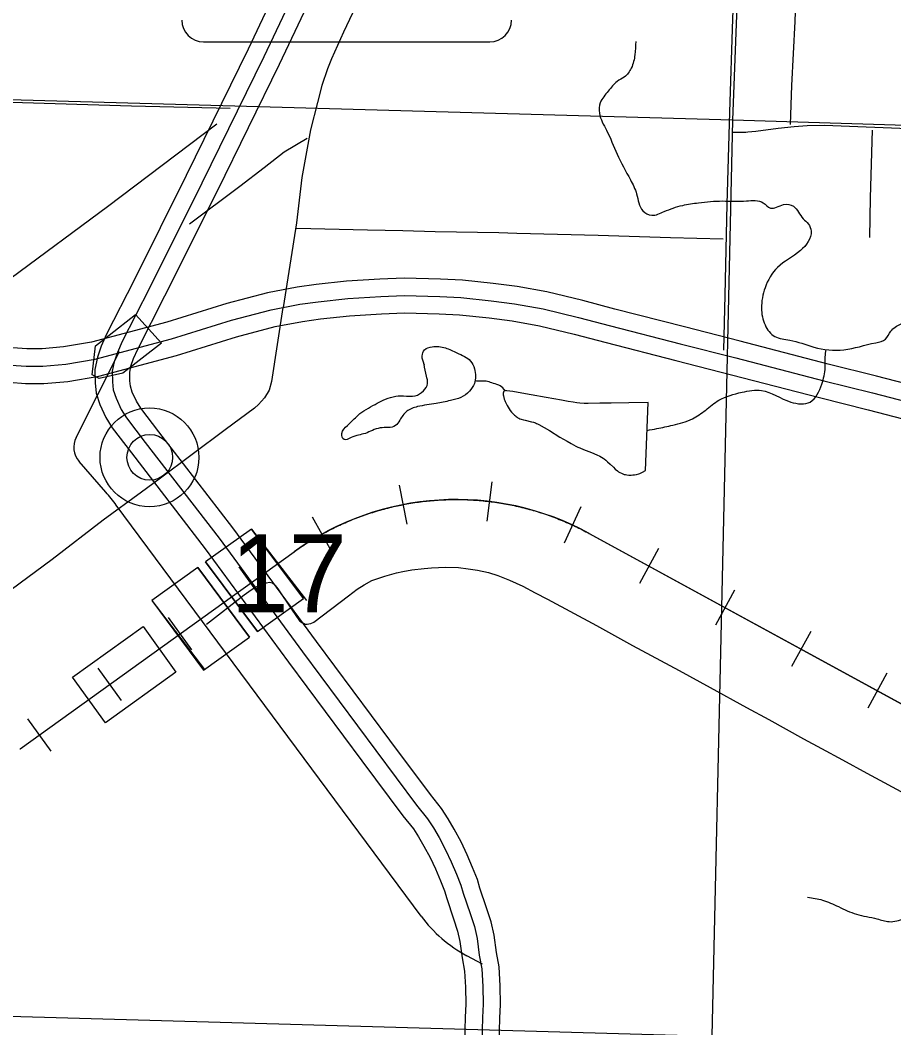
# Model space of a CAD drawing. Extents: x 1219626 to 1426462, y 456797 to 752399.
# Drawn here: x 1317542 to 1322578, y 642787 to 648598 of the extents above; entities that cross this region are included whole.
import ezdxf

# ---------------------------------------------------------------- set-up
doc = ezdxf.new("R2010")
doc.units = 0
for name, color, linetype in [('Bridges', 7, 'Continuous'), ('City Streets', 7, 'Continuous'), ('County Routes Highway Center Lines', 7, 'Continuous'), ('County Seat', 7, 'Continuous'), ('Lakes and Ponds', 7, 'Continuous'), ('Local Roads Paved', 7, 'Continuous'), ('Masks', 7, 'Continuous'), ('Narrow River Creek and Branch and Slough', 7, 'Continuous'), ('Railroad Stations', 7, 'Continuous'), ('Railroads', 7, 'Continuous'), ('Roadshilelds State Highways', 7, 'Continuous'), ('Section Lines', 7, 'Continuous'), ('Section Numbers', 7, 'Continuous'), ('State Route Divided Highway Outline and Fill', 7, 'Continuous'), ('State Routes Highway Center Lines', 7, 'Continuous'), ('US Route Divided Highway Outline and Fill', 7, 'Continuous'), ('US Routes Highway Center Lines', 7, 'Continuous')]:
    doc.layers.add(name, color=color, linetype=linetype)

msp = doc.modelspace()

# ---------------------------------------------------------------- linework, layer by layer
at = {"layer": 'Bridges'}
for p, q in [((1318874.9, 645663.1), (1318611, 645473.3)), ((1319174.5, 645262.8), (1318874.9, 645663.1)), ((1318874.9, 645663.1), (1319193, 645250.6)), ((1318611, 645473.3), (1318910.6, 645072.9)), ((1318910.6, 645072.9), (1318611, 645473.3)), ((1318566, 645440.9), (1318302.1, 645251.1)), ((1318863.7, 645039.1), (1318566, 645440.9)), ((1318566, 645440.9), (1318863.7, 645039.1)), ((1318302.1, 645251.1), (1318599.8, 644849.3)), ((1318302.1, 645251.1), (1318605.2, 644853.2)), ((1318910.6, 645072.9), (1319174.5, 645262.8)), ((1318599.8, 644849.3), (1318863.7, 645039.1))]:
    msp.add_line(p, q, dxfattribs=at)
at = {"layer": 'City Streets'}
for points in [[(1321597.7, 646695.7), (1321605.5, 647012.3), (1321618.4, 647537.1), (1321632.2, 648067.1), (1321650.2, 648604.8), (1321671.7, 649136.5), (1321690.7, 649680.2), (1321707.9, 650216.2), (1321725.9, 650637.8)], [(1321982.3, 647995.7), (1321990.1, 648222), (1322009.9, 648591), (1322022.8, 648971.3), (1322019.3, 649044.4), (1322008.1, 649091.8), (1321995.2, 649139.9), (1321955.6, 649219.1), (1321922.1, 649266.4), (1321891.1, 649295.7), (1321857.6, 649312), (1321829.2, 649322.3), (1321785.3, 649323.2), (1321340.5, 649332.7), (1321210.6, 649338.7), (1320518, 649360.2), (1319821.1, 649378.3), (1319537.2, 649389.4), (1319027, 649395.5)], [(1318752.6, 648087.7), (1318183.9, 648102.4), (1317301.2, 648129), (1316396.1, 648152.3), (1316320, 648165.7)], [(1316962.2, 646718.9), (1317491.3, 647112.1), (1318045.4, 647523.4), (1318676, 648000)], [(1324913.5, 647901.9), (1324448.9, 647917.4), (1323586.9, 647944.1), (1322709.3, 647969), (1322179.3, 647990.5), (1322077.8, 647988.8), (1322003, 647983.6), (1321911.8, 647973.3), (1321783.6, 647956.1), (1321736.3, 647952.7), (1321724.2, 647950.9), (1321651.9, 647950.9)], [(1319197, 647915.7), (1319064.5, 647836.1), (1318947.9, 647746.2), (1318808.5, 647639.1), (1318517.7, 647421.4)], [(1322452.9, 647963.9), (1322442.6, 647574.1), (1322437.4, 647344.4)], [(1321595.2, 647334.5), (1321290.2, 647343.1), (1320873.8, 647355.2), (1320404.9, 647368.1), (1320301.2, 647371.5), (1319933.8, 647376.7), (1319747.1, 647383.1), (1319543.7, 647387.4), (1319135.4, 647396)]]:
    msp.add_lwpolyline(points, dxfattribs=at)
at = {"layer": 'County Routes Highway Center Lines'}
msp.add_lwpolyline([(1318615.6, 645113.9), (1318833.9, 645283.7), (1318861, 645302.1), (1318896, 645327.4), (1318939.6, 645345.8), (1318962.9, 645353.6), (1318979.4, 645356.5), (1318994.9, 645352.6), (1319012.9, 645338.5), (1319027, 645317.7), (1319106, 645200.7), (1319152.6, 645134.3), (1319157.4, 645130.4), (1319166.2, 645123.6), (1319175.4, 645119.7), (1319185.1, 645115.4), (1319196.7, 645115.4), (1319206.9, 645115.8), (1319218.6, 645118.8), (1319234.6, 645126.5), (1319434.9, 645278.4), (1319484.9, 645316.7), (1319524.7, 645342.4), (1319568.8, 645366.7), (1319644, 645391.4), (1319711.5, 645411.3), (1319747.8, 645419), (1319799.3, 645427.8), (1319870.1, 645436), (1319912.8, 645439.9), (1319993.3, 645444.3), (1320069, 645441.4), (1320123.8, 645434.6), (1320179.1, 645426.3), (1320242.2, 645412.3), (1320295.1, 645395.8), (1320362, 645368.1), (1320439.1, 645334.2), (1320511.4, 645296.3), (1320581.3, 645259.4), (1320865.1, 645106.6), (1321071.3, 644992.1), (1321341.5, 644848.1), (1321519.5, 644750.1), (1321729.1, 644634.6), (1321858.1, 644564.3), (1322058, 644453.7), (1322160.8, 644397.9), (1322281.6, 644332.4), (1322422.3, 644256.2), (1322667.8, 644121.8)], dxfattribs=at)
at = {"layer": 'County Seat'}
for centre, radius in [((1318287.7, 646076.6), 284.8), ((1318289.3, 646076.6), 131.8)]:
    msp.add_circle(centre, radius, dxfattribs=at)
at = {"layer": 'Lakes and Ponds'}
for p, q in [((1319870.7, 646614.3), (1319871, 646613)), ((1321147.5, 646000.2), (1321162.4, 646393.8))]:
    msp.add_line(p, q, dxfattribs=at)
msp.add_lwpolyline([(1321162.4, 646393.8), (1321051.2, 646391.6), (1320948, 646389.7), (1320882.6, 646388.5), (1320817.1, 646387.7), (1320804.8, 646387.8), (1320792.4, 646388.2), (1320767.9, 646389.9), (1320751.5, 646391.6), (1320729.7, 646394.4), (1320700.8, 646398.9), (1320662.3, 646405.6), (1320574.9, 646421.3), (1320487.7, 646437.3), (1320434.8, 646446.8), (1320381.9, 646455.7), (1320346.8, 646461.1), (1320342, 646461.5), (1320337.9, 646461), (1320335.5, 646460.3), (1320332.8, 646458.8), (1320329.9, 646456.1), (1320328.7, 646454.1), (1320327.6, 646451.5), (1320326.7, 646448.1), (1320326.3, 646443.7), (1320326.4, 646438.1), (1320327.4, 646431.1), (1320329.4, 646422.2), (1320332.9, 646411.3), (1320335.2, 646405.3), (1320338, 646398.6), (1320341.3, 646391.4), (1320345.2, 646383.6), (1320349.8, 646375.3), (1320355, 646366.5), (1320360.9, 646357.2), (1320367.5, 646347.7), (1320375, 646338), (1320383.1, 646328.5), (1320392, 646319.4), (1320396.6, 646315.3), (1320401.4, 646311.4), (1320406.2, 646307.9), (1320411.2, 646304.9), (1320416.2, 646302.4), (1320422.9, 646299.7), (1320429.6, 646297.3), (1320443.3, 646293.2), (1320452.6, 646290.8), (1320489.9, 646281.9), (1320500.4, 646279), (1320512.2, 646275.2), (1320518.3, 646272.8), (1320524.7, 646270), (1320531.3, 646266.7), (1320562.2, 646249.3), (1320592.8, 646231.2), (1320653.8, 646193.8), (1320694.7, 646169.4), (1320718.3, 646156.1), (1320745.6, 646141.7), (1320756.5, 646136.3), (1320767.6, 646131.3), (1320790.1, 646121.7), (1320835.7, 646103.9), (1320865.8, 646091.6), (1320882.6, 646084.1), (1320893, 646078.6), (1320902.9, 646072.1), (1320909.4, 646067.4), (1320917.8, 646060.6), (1320928.6, 646050.9), (1320942.8, 646037.4), (1320961.4, 646019.3), (1320972.2, 646009.4), (1320984.8, 645999.1), (1320991.7, 645994.1), (1320999.2, 645989.3), (1321007.6, 645984.9), (1321015.8, 645981.4), (1321024.5, 645978.6), (1321030.5, 645977.2), (1321038.7, 645975.7), (1321050, 645974.6), (1321056.6, 645974.4), (1321064.3, 645974.5), (1321073.1, 645975.1), (1321083.2, 645976.4), (1321094.7, 645978.6), (1321107.6, 645982.2), (1321114.4, 645984.5), (1321121.6, 645987.3), (1321129, 645990.6), (1321147.5, 646000.2)], dxfattribs=at)
for points in [[(1319871, 646613), (1319859.6, 646661.1), (1319873, 646696.8), (1319917.6, 646714.6), (1319993.3, 646707.9), (1320060.2, 646679), (1320138.2, 646632.1), (1320160.5, 646587.5), (1320160.5, 646502.8), (1320131.5, 646458.2), (1320082.5, 646422.5), (1320022.3, 646404.6)], [(1320022.3, 646404.6), (1319939.8, 646386.8), (1319832.9, 646369), (1319770.4, 646342.2), (1319730.3, 646290.9), (1319705.8, 646259.7), (1319616.7, 646246.3), (1319532, 646215.1), (1319449.5, 646190.6), (1319409.4, 646179.4), (1319396, 646215.1), (1319429.4, 646259.7), (1319489.6, 646319.9), (1319587.7, 646382.3), (1319634.5, 646406.9), (1319752.6, 646431.4), (1319819.5, 646431.4), (1319866.3, 646460.4), (1319890.8, 646502.8), (1319884.1, 646545.1), (1319870.7, 646614.3)]]:
    msp.add_spline(points, degree=3, dxfattribs=at)
at = {"layer": 'Local Roads Paved'}
for points in [[(1319652.9, 649053), (1319405.2, 648528.2), (1319337.2, 648374.2), (1319313.1, 648317.5), (1319281.3, 648222), (1319255.5, 648122.2), (1319216.7, 647964.7), (1319166, 647691.1), (1319134.2, 647428.7), (1319057.5, 646941)], [(1319056.3, 646940.8), (1318990.5, 646513.3), (1318978.4, 646463.4), (1318950, 646419.5), (1318915.6, 646381.7), (1318892.4, 646360.2), (1318724.6, 646235.4), (1318343.5, 645950.7), (1318241.1, 645875.8), (1318020, 645714.1), (1317725.8, 645487.8), (1317068.5, 645000.8), (1316636.6, 644679.9)]]:
    msp.add_lwpolyline(points, dxfattribs=at)
at = {"layer": 'Masks'}
msp.add_lwpolyline([(1318207.3, 646901.1), (1318356.4, 646735.1), (1318134.5, 646562), (1317997, 646531.9), (1317957, 646553.2), (1317976.5, 646720), (1318055.5, 646782.1)], close=True, dxfattribs=at)
at = {"layer": 'Narrow River Creek and Branch and Slough'}
for points in [[(1321090.4, 648474.5), (1321085.3, 648397.9), (1321064.9, 648321.3), (1321024.1, 648270.2), (1320983.2, 648244.6), (1320932.2, 648188.5), (1320886.2, 648122.1), (1320881.1, 648060.8), (1320922, 647963.7), (1320983.2, 647825.8), (1321059.8, 647677.7), (1321095.5, 647596), (1321131.3, 647498.9), (1321182.3, 647473.4), (1321253.8, 647493.8), (1321361, 647529.6), (1321452.9, 647544.9), (1321590.7, 647555.1), (1321728.5, 647555.1), (1321825.5, 647544.9), (1321866.3, 647514.3), (1321942.9, 647534.7), (1321999.1, 647524.5), (1322055.2, 647453), (1322085.8, 647422.3), (1322101.2, 647381.5), (1322039.9, 647269.1), (1321907.2, 647172.1), (1321835.7, 647054.6), (1321815.3, 646937.1), (1321835.7, 646840.1), (1321891.9, 646773.7), (1321978.6, 646753.2), (1322116.5, 646712.4), (1322290, 646697.1), (1322473.8, 646737.9), (1322530, 646758.3), (1322560.6, 646804.3), (1322616.7, 646845.2), (1322734.1, 646906.5), (1322856.7, 646962.6), (1322938.3, 646983.1), (1322999.6, 646957.5), (1323066, 646855.4), (1323096.6, 646763.5), (1323106.8, 646656.2), (1323122.1, 646600), (1323152.7, 646523.4), (1323188.5, 646472.3), (1323224.2, 646411), (1323270.1, 646319.1), (1323290.6, 646262.9), (1323270.1, 646191.4), (1323249.7, 646114.8), (1323259.2, 646075.9)], [(1321156.3, 646232.3), (1321212.9, 646242.5), (1321304.8, 646262.9), (1321417.1, 646298.7), (1321493.7, 646349.7), (1321570.3, 646405.9), (1321703, 646451.9), (1321815.3, 646462.1), (1321983.7, 646395.7), (1322096.1, 646395.7), (1322162.4, 646497.9), (1322182.8, 646594.9), (1322182.8, 646656.2), (1322188.1, 646698.6)], [(1320337.1, 646460.8), (1320309.8, 646489.4), (1320269.7, 646502.8), (1320236.3, 646513.9), (1320200.6, 646516.2), (1320164.5, 646517.1)], [(1322080.9, 643539.6), (1322167.4, 643523.4), (1322259.3, 643485.5), (1322362, 643442.2), (1322481, 643415.2), (1322551.3, 643399), (1322637.8, 643415.2), (1322740.5, 643453.1), (1322794.6, 643480.1), (1322854.1, 643507.2), (1322924.3, 643518), (1322978.4, 643539.6), (1323016.3, 643555.8), (1323064.9, 643539.6), (1323135.2, 643474.7), (1323200.1, 643409.8), (1323281.2, 643355.7), (1323362.3, 643323.2), (1323432.6, 643285.3), (1323535.3, 643236.7), (1323600.2, 643220.4), (1323675.9, 643215), (1323751.6, 643160.9), (1323827.3, 643096), (1323935.4, 643069), (1324054.4, 643025.7), (1324184.2, 643025.7), (1324319.3, 643004), (1324476.1, 642993.2), (1324589.7, 642982.4), (1324660, 642998.6), (1324719.5, 643031.1), (1324768.1, 643090.6), (1324816.8, 643160.9), (1324843.8, 643220.4), (1324854.6, 643269.1), (1324822.2, 643317.8), (1324789.7, 643361.1), (1324773.5, 643393.5), (1324773.5, 643447.6), (1324806, 643528.8), (1324843.8, 643615.4), (1324870.8, 643653.2), (1324957.4, 643664), (1325049.3, 643680.3), (1325152, 643664), (1325222.3, 643637), (1325314.2, 643577.5), (1325400.7, 643528.8), (1325498.1, 643480.1), (1325573.7, 643442.2), (1325671.1, 643404.4), (1325790, 643382.7), (1325898.2, 643382.7), (1326055, 643409.8), (1326222.6, 643436.8), (1326384.8, 643469.3), (1326509.2, 643507.2), (1326606.5, 643528.8), (1326660.5, 643545), (1326703.8, 643582.9), (1326786.5, 643577.5), (1326878.4, 643528.8), (1326943.3, 643512.6), (1326997.4, 643490.9), (1327073.1, 643490.9), (1327170.4, 643496.3), (1327224.5, 643480.1), (1327300.2, 643447.6), (1327365.1, 643474.7), (1327440.8, 643490.9), (1327532.7, 643501.7), (1327613.8, 643507.2), (1327651.6, 643485.5), (1327684.1, 643447.6), (1327749, 643409.8), (1327835.5, 643377.3), (1327916.6, 643371.9), (1327970.6, 643355.7), (1328035.5, 643312.4), (1328159.9, 643263.7), (1328327.5, 643242.1), (1328500.5, 643220.4), (1328619.5, 643177.1), (1328722.2, 643155.5), (1328841.2, 643150.1), (1329052, 643139.3), (1329133.1, 643139.3), (1329235.9, 643160.9), (1329317, 643177.1), (1329371, 643215)]]:
    msp.add_spline(points, degree=3, dxfattribs=at)
at = {"layer": 'Railroad Stations'}
msp.add_lwpolyline([(1317844.7, 644809.6), (1318250.6, 645101.6), (1318440.4, 644837.7), (1318034.4, 644545.8)], close=True, dxfattribs=at)
at = {"layer": 'Railroads'}
for p, q in [((1319726.9, 645916.8), (1319771.6, 645691.2)), ((1320260.9, 645936.3), (1320232.9, 645708)), ((1320774.3, 645790.7), (1320677.7, 645582)), ((1319225.4, 645734.3), (1319337.1, 645533.2)), ((1320822.6, 645637.8), (1324840.8, 643442.8)), ((1317542.3, 644396.3), (1319121.1, 645532.3)), ((1321221.6, 645550.9), (1321111.3, 645349)), ((1318802.1, 645444.4), (1318936.4, 645257.7)), ((1321660.4, 645311.2), (1321550.1, 645109.3)), ((1318396.2, 645152.4), (1318530.5, 644965.7)), ((1322099.2, 645071.5), (1321989, 644869.6)), ((1317990.3, 644860.4), (1318124.7, 644673.7)), ((1322538, 644831.8), (1322427.8, 644629.9)), ((1317584.5, 644568.4), (1317718.8, 644381.7))]:
    msp.add_line(p, q, dxfattribs=at)
for points in [[(1319827.8, 645817.3), (1319839, 645818.9), (1319850.2, 645820.3), (1319861.4, 645821.8), (1319872.6, 645823.1), (1319883.9, 645824.3), (1319895.1, 645825.5), (1319906.4, 645826.6), (1319917.7, 645827.6), (1319928.9, 645828.6), (1319940.2, 645829.4), (1319951.5, 645830.2), (1319962.8, 645830.9), (1319974.1, 645831.5), (1319985.4, 645832.1), (1319996.7, 645832.5), (1320008, 645832.9), (1320019.3, 645833.2), (1320030.6, 645833.4), (1320042, 645833.5), (1320053.3, 645833.6), (1320064.6, 645833.6), (1320075.9, 645833.5), (1320087.2, 645833.3), (1320098.5, 645833), (1320109.8, 645832.7), (1320121.1, 645832.2), (1320132.4, 645831.7), (1320143.7, 645831.2), (1320155, 645830.5), (1320166.3, 645829.8), (1320177.6, 645828.9), (1320188.9, 645828), (1320200.1, 645827), (1320211.4, 645826), (1320222.7, 645824.8), (1320233.9, 645823.6), (1320245.2, 645822.3), (1320256.4, 645820.9), (1320267.6, 645819.5), (1320278.8, 645817.9), (1320290, 645816.3), (1320301.2, 645814.6), (1320312.4, 645812.9), (1320323.5, 645811), (1320334.7, 645809.1), (1320345.8, 645807.1), (1320356.9, 645805), (1320368, 645802.8), (1320379.1, 645800.5), (1320390.2, 645798.2), (1320401.2, 645795.8), (1320412.3, 645793.3), (1320423.3, 645790.8), (1320434.3, 645788.1), (1320445.3, 645785.4), (1320456.2, 645782.6), (1320467.2, 645779.7), (1320478.1, 645776.8), (1320489, 645773.8), (1320499.9, 645770.7), (1320510.8, 645767.5), (1320521.6, 645764.2), (1320532.4, 645760.9), (1320543.2, 645757.5), (1320554, 645754), (1320564.7, 645750.4), (1320575.4, 645746.8), (1320586.1, 645743.1), (1320596.8, 645739.3), (1320607.4, 645735.4), (1320618, 645731.5), (1320628.6, 645727.5), (1320639.1, 645723.4), (1320649.6, 645719.2), (1320660.1, 645715), (1320670.6, 645710.7), (1320681, 645706.3), (1320691.4, 645701.8), (1320701.8, 645697.3), (1320712.1, 645692.7), (1320722.4, 645688), (1320732.7, 645683.3), (1320742.9, 645678.4), (1320753.1, 645673.5), (1320763.3, 645668.6), (1320773.4, 645663.5), (1320783.5, 645658.4), (1320793.6, 645653.2), (1320803.6, 645648), (1320813.6, 645642.7), (1320822.6, 645637.8), (1324840.8, 643442.8)], [(1317541, 644395.4), (1317542.3, 644396.3), (1319121.1, 645532.3), (1319130.3, 645538.9), (1319139.6, 645545.4), (1319148.9, 645551.9), (1319158.2, 645558.2), (1319167.6, 645564.6), (1319177, 645570.8), (1319186.5, 645577), (1319196, 645583.1), (1319205.6, 645589.1), (1319215.2, 645595.1), (1319224.9, 645601), (1319234.5, 645606.9), (1319244.3, 645612.6), (1319254.1, 645618.3), (1319263.9, 645624), (1319273.7, 645629.5), (1319283.6, 645635), (1319293.5, 645640.4), (1319303.5, 645645.8), (1319313.5, 645651.1), (1319323.5, 645656.3), (1319333.6, 645661.4), (1319343.7, 645666.5), (1319353.9, 645671.5), (1319364.1, 645676.4), (1319374.3, 645681.3), (1319384.5, 645686.1), (1319394.8, 645690.8), (1319405.2, 645695.4), (1319415.5, 645700), (1319425.9, 645704.5), (1319436.3, 645708.9), (1319446.8, 645713.2), (1319457.2, 645717.5), (1319467.7, 645721.7), (1319478.3, 645725.8), (1319488.8, 645729.8), (1319499.4, 645733.8), (1319510.1, 645737.7), (1319520.7, 645741.5), (1319531.4, 645745.3), (1319542.1, 645748.9), (1319552.8, 645752.5), (1319563.6, 645756.1), (1319574.3, 645759.5), (1319585.1, 645762.9), (1319596, 645766.2), (1319606.8, 645769.4), (1319617.7, 645772.5), (1319628.6, 645775.6), (1319639.5, 645778.5), (1319650.4, 645781.4), (1319661.4, 645784.3), (1319672.4, 645787), (1319683.4, 645789.7), (1319694.4, 645792.3), (1319705.4, 645794.8), (1319716.4, 645797.2), (1319727.5, 645799.6), (1319738.6, 645801.9), (1319749.7, 645804.1), (1319760.8, 645806.2), (1319771.9, 645808.2), (1319783.1, 645810.2), (1319794.2, 645812.1), (1319805.4, 645813.9), (1319816.6, 645815.6), (1319827.8, 645817.3)]]:
    msp.add_lwpolyline(points, dxfattribs=at)
msp.add_arc((1320055.6, 644233.6), 1600, 61.35456, 125.73623, dxfattribs=at)
at = {"layer": 'Roadshilelds State Highways'}
msp.add_line((1318599.1, 648473), (1320249.1, 648473), dxfattribs=at)
for centre, start, end in [((1318599.1, 648598), 180, 270), ((1320249.1, 648598), 270, 0)]:
    msp.add_arc(centre, 125, start, end, dxfattribs=at)
at = {"layer": 'Section Lines'}
for p, q in [((1321651, 648021.5), (1321844.6, 653303.1)), ((1321651, 648021.5), (1316361.5, 648170.9)), ((1321531.5, 642738.6), (1321651, 648021.5)), ((1326899.4, 647856.3), (1321651, 648021.5)), ((1316243.8, 642887.9), (1321531.5, 642738.6))]:
    msp.add_line(p, q, dxfattribs=at)
at = {"layer": 'State Route Divided Highway Outline and Fill'}
for points in [[(1319088, 648921.1), (1318856.5, 648430.1), (1318500, 647701.5), (1318198.6, 647097.8), (1318039.3, 646787), (1318009.2, 646718.2), (1317987.3, 646653.7), (1317973.3, 646583.5), (1317974.5, 646506.2), (1317980.9, 646446.2), (1318001.2, 646381.4), (1318035.6, 646305.7), (1318072.7, 646246.6), (1318183.3, 646102.1), (1318608.7, 645549.8), (1319089.4, 644895.6), (1319512.6, 644325.8), (1319748.7, 644008.7), (1319809.7, 643933.7), (1319839.2, 643888.2), (1319869.3, 643835.3), (1319905.3, 643768.8), (1319936.1, 643703.5), (1319965.1, 643634.2), (1319988.1, 643577.6), (1320000.8, 643533.2), (1320040.4, 643414.5), (1320064, 643344.5), (1320077.4, 643285.2), (1320089.7, 643190.2), (1320103.6, 643114.2), (1320109, 643020.4), (1320110.9, 642923.3), (1320108, 642848.9), (1320092.5, 642264.4)], [(1320292.4, 642258.9), (1320307.9, 642842.5), (1320310.9, 642921.4), (1320308.9, 643028), (1320302.6, 643138), (1320287.4, 643221.1), (1320274.5, 643320.2), (1320256.8, 643398.7), (1320230, 643478.1), (1320192, 643592.3), (1320177.5, 643642.9), (1320150, 643710.5), (1320118.9, 643784.9), (1320083.8, 643859.2), (1320044.1, 643932.4), (1320010.2, 643992.1), (1319971.7, 644051.4), (1319906.6, 644131.6), (1319673.1, 644445.2), (1319250.3, 645014.5), (1318768.5, 645670.1), (1318342, 646223.9), (1318237.2, 646360.8), (1318212.2, 646400.6), (1318188.4, 646453), (1318177.7, 646487.1), (1318174.3, 646518.4), (1318173.6, 646565.2), (1318180.9, 646601.8), (1318195.9, 646645.9), (1318220.1, 646701.3), (1318377.1, 647007.6), (1318679.3, 647612.9), (1319036.8, 648343.5), (1319269.1, 648836.3)]]:
    msp.add_lwpolyline(points, dxfattribs=at)
at = {"layer": 'State Routes Highway Center Lines'}
for p, q in [((1317864.5, 646191.7), (1318114.2, 646686.5)), ((1318036.3, 645876.4), (1317881.9, 646053.1)), ((1319853.2, 643430.7), (1318096.6, 645801.4)), ((1320206.5, 643154.2), (1320116.6, 643202.6))]:
    msp.add_line(p, q, dxfattribs=at)
msp.add_lwpolyline([(1319178.6, 648878.7), (1318946.7, 648386.8), (1318589.6, 647657.2), (1318287.9, 647052.7), (1318129.7, 646744.2), (1318102.5, 646682.1), (1318084.1, 646627.7), (1318073.4, 646574.4), (1318074.4, 646512.3), (1318079.3, 646466.7), (1318094.8, 646417.2), (1318123.9, 646353.2), (1318154.9, 646303.7), (1318262.6, 646163), (1318688.6, 645609.9), (1319169.8, 644955), (1319592.8, 644385.5), (1319827.6, 644070.2), (1319890.7, 643992.5), (1319924.7, 643940.2), (1319956.7, 643883.9), (1319994.5, 643814), (1320027.5, 643744.2), (1320057.6, 643672.4), (1320082.8, 643610.3), (1320096.4, 643562.7), (1320135.2, 643446.3), (1320160.4, 643371.6), (1320176, 643302.7), (1320188.6, 643205.7), (1320203.1, 643126.1), (1320209, 643024.2), (1320210.9, 642922.4), (1320208, 642845.7), (1320192.5, 642261.6)], dxfattribs=at)
for centre, radius, start, end in [((1317976, 646135.4), 125, 153.21967, 221.13131), ((1317132.4, 645087), 1200, 36.53611, 41.13131), ((1320496, 643906.9), 800, 216.5361, 241.6925)]:
    msp.add_arc(centre, radius, start, end, dxfattribs=at)
at = {"layer": 'US Route Divided Highway Outline and Fill'}
for points in [[(1322827, 646454.7), (1322479, 646544.9), (1322199.6, 646614.8), (1321692.5, 646746.6), (1321372.2, 646829.1), (1320970.7, 646931.9), (1320784.8, 646980.6), (1320577.1, 647031), (1320407.7, 647061.1), (1320269.4, 647079), (1320091.1, 647097.8), (1319964.8, 647104.8), (1319755.5, 647109.8), (1319615.1, 647104.8), (1319422.4, 647091.9), (1319248.1, 647073.1), (1319138.5, 647058), (1318967.4, 647025.8), (1318733, 646963.3), (1318387.6, 646856.5), (1317953.4, 646740.8), (1317792, 646713.2), (1317670, 646702.3), (1317580.7, 646703.2), (1317499.6, 646708.6)], [(1317479.6, 646509.5), (1317573.1, 646503.3), (1317677.9, 646502.2), (1317817.8, 646514.7), (1317996.1, 646545.2), (1318442.9, 646664.3), (1318788.3, 646771), (1319011.8, 646830.7), (1319170.6, 646860.6), (1319272.5, 646874.6), (1319439.8, 646892.7), (1319625.4, 646905), (1319756.7, 646909.7), (1319956.9, 646905), (1320075, 646898.4), (1320246, 646880.4), (1320377.4, 646863.4), (1320536, 646835.2), (1320735.8, 646786.7), (1320920.5, 646738.3), (1321322.4, 646635.4), (1321642.4, 646553), (1322150.2, 646421), (1322429.7, 646351.1), (1322778.3, 646260.8)]]:
    msp.add_lwpolyline(points, dxfattribs=at)
at = {"layer": 'US Routes Highway Center Lines'}
msp.add_lwpolyline([(1317489.6, 646609.1), (1317576.9, 646603.2), (1317673.9, 646602.3), (1317804.9, 646613.9), (1317974.7, 646643), (1318415.2, 646760.4), (1318760.6, 646867.1), (1318989.6, 646928.3), (1319154.5, 646959.3), (1319260.3, 646973.9), (1319431.1, 646992.3), (1319620.3, 647004.9), (1319756.1, 647009.8), (1319960.8, 647004.9), (1320083.1, 646998.1), (1320257.7, 646979.7), (1320392.6, 646962.2), (1320556.5, 646933.1), (1320760.3, 646883.6), (1320945.6, 646835.1), (1321347.3, 646732.3), (1321667.5, 646649.8), (1322174.9, 646517.9), (1322454.3, 646448), (1322802.7, 646357.8)], dxfattribs=at)

# ---------------------------------------------------------------- texts
at = {"layer": 'Section Numbers'}
msp.add_text('17', height=450, rotation=359.99983, dxfattribs=at).set_placement((1318755.5, 645182.4))

doc.saveas('drawing.dxf')
